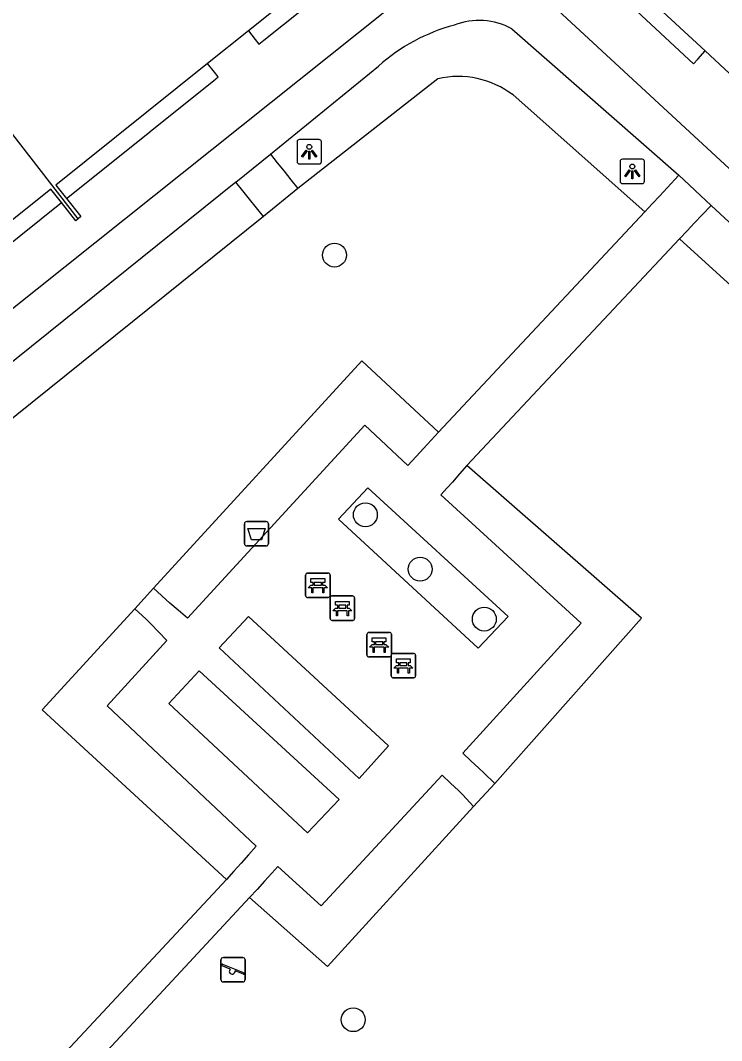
# Model space of a CAD drawing. Extents: x 159040 to 160094, y 381214 to 382518.
# Drawn here: x 159711.7 to 159740.4, y 381820.24 to 381862.01 of the extents above; entities that cross this region are included whole.
import ezdxf

# ---------------------------------------------------------------- set-up
doc = ezdxf.new("R2010")
doc.units = 0
for name, color, linetype in [('IMGEO_Afvalbak', 7, 'Continuous'), ('IMGEO_Bank', 7, 'Continuous'), ('IMGEO_Boom', 7, 'Continuous'), ('IMGEO_Haag', 7, 'Continuous'), ('IMGEO_Lichtpunt', 7, 'Continuous'), ('IMGEO_Pand', 7, 'Continuous'), ('IMGEO_Pand_overbouw', 7, 'Continuous'), ('IMGEO_Speelvoorziening', 7, 'Continuous'), ('IMGEO_Voetpad_gesloten', 7, 'Continuous'), ('IMGEO_Voetpad_open', 7, 'Continuous')]:
    doc.layers.add(name, color=color, linetype=linetype)

msp = doc.modelspace()

# ---------------------------------------------------------------- linework, layer by layer
at = {"layer": 'IMGEO_Afvalbak'}
for p, q in [((159720.866, 381840.593), (159720.866, 381841.393)), ((159720.866, 381841.393), (159720.866, 381840.593)), ((159720.966, 381841.493), (159721.756, 381841.493)), ((159721.756, 381841.493), (159720.966, 381841.493)), ((159721.856, 381841.393), (159721.856, 381840.593)), ((159721.856, 381840.593), (159721.856, 381841.393)), ((159721.756, 381840.493), (159720.966, 381840.493)), ((159720.966, 381840.493), (159721.756, 381840.493))]:
    msp.add_line(p, q, dxfattribs=at)
msp.add_lwpolyline([(159721.009, 381841.207), (159721.713, 381841.207), (159721.564, 381840.737), (159721.158, 381840.737), (159721.009, 381841.207)], dxfattribs=at)
for centre, start, end in [((159720.966, 381841.393), 90, 180), ((159720.966, 381841.393), 90, 180), ((159721.756, 381841.393), 0, 90), ((159721.756, 381841.393), 360, 90), ((159720.966, 381840.593), 180, 270), ((159720.966, 381840.593), 180, 270), ((159721.756, 381840.593), 270, 0), ((159721.756, 381840.593), 270, 0)]:
    msp.add_arc(centre, 0.1, start, end, dxfattribs=at)
at = {"layer": 'IMGEO_Bank'}
for p, q in [((159723.376, 381838.457), (159723.376, 381839.298)), ((159723.376, 381839.298), (159723.376, 381838.457)), ((159723.451, 381839.382), (159724.292, 381839.382)), ((159724.292, 381839.382), (159723.451, 381839.382)), ((159724.376, 381839.307), (159724.376, 381838.466)), ((159724.376, 381838.466), (159724.376, 381839.307)), ((159724.073, 381838.78), (159723.68, 381838.78)), ((159723.685, 381838.888), (159723.685, 381838.994)), ((159723.729, 381838.994), (159723.729, 381838.888)), ((159724.017, 381839), (159723.735, 381839)), ((159723.735, 381838.882), (159724.017, 381838.882)), ((159724.023, 381838.888), (159724.023, 381838.994)), ((159724.067, 381838.994), (159724.067, 381838.888)), ((159724.301, 381838.382), (159723.46, 381838.382)), ((159723.46, 381838.382), (159724.301, 381838.382)), ((159724.378, 381837.518), (159724.378, 381838.359)), ((159724.378, 381838.359), (159724.378, 381837.518)), ((159724.453, 381838.443), (159725.294, 381838.443)), ((159725.294, 381838.443), (159724.453, 381838.443)), ((159725.378, 381838.368), (159725.378, 381837.527)), ((159725.378, 381837.527), (159725.378, 381838.368)), ((159725.075, 381837.841), (159724.682, 381837.841)), ((159724.687, 381837.949), (159724.687, 381838.055)), ((159724.731, 381838.055), (159724.731, 381837.949)), ((159725.019, 381838.061), (159724.737, 381838.061)), ((159724.737, 381837.943), (159725.019, 381837.943)), ((159725.025, 381837.949), (159725.025, 381838.055)), ((159725.069, 381838.055), (159725.069, 381837.949)), ((159725.303, 381837.443), (159724.462, 381837.443)), ((159724.462, 381837.443), (159725.303, 381837.443)), ((159725.885, 381836.025), (159725.885, 381836.866)), ((159725.885, 381836.866), (159725.885, 381836.025)), ((159725.96, 381836.95), (159726.801, 381836.95)), ((159726.801, 381836.95), (159725.96, 381836.95)), ((159726.194, 381836.456), (159726.194, 381836.562)), ((159726.238, 381836.562), (159726.238, 381836.456)), ((159726.526, 381836.568), (159726.244, 381836.568)), ((159726.532, 381836.456), (159726.532, 381836.562)), ((159726.576, 381836.562), (159726.576, 381836.456)), ((159726.885, 381836.875), (159726.885, 381836.034)), ((159726.885, 381836.034), (159726.885, 381836.875)), ((159726.582, 381836.348), (159726.189, 381836.348)), ((159726.244, 381836.45), (159726.526, 381836.45)), ((159726.81, 381835.95), (159725.969, 381835.95)), ((159725.969, 381835.95), (159726.81, 381835.95)), ((159726.876, 381835.168), (159726.876, 381836.009)), ((159726.876, 381836.009), (159726.876, 381835.168)), ((159726.951, 381836.093), (159727.792, 381836.093)), ((159727.792, 381836.093), (159726.951, 381836.093)), ((159727.185, 381835.599), (159727.185, 381835.705)), ((159727.229, 381835.705), (159727.229, 381835.599)), ((159727.517, 381835.711), (159727.235, 381835.711)), ((159727.523, 381835.599), (159727.523, 381835.705)), ((159727.567, 381835.705), (159727.567, 381835.599)), ((159727.876, 381836.018), (159727.876, 381835.177)), ((159727.876, 381835.177), (159727.876, 381836.018)), ((159727.573, 381835.491), (159727.18, 381835.491)), ((159727.235, 381835.593), (159727.517, 381835.593)), ((159727.801, 381835.093), (159726.96, 381835.093)), ((159726.96, 381835.093), (159727.801, 381835.093))]:
    msp.add_line(p, q, dxfattribs=at)
for points in [[(159723.679, 381839), (159723.593, 381839), (159723.593, 381839.161), (159724.156, 381839.161), (159724.156, 381839), (159724.073, 381839)], [(159723.623, 381838.78), (159723.481, 381838.78), (159723.593, 381838.882), (159723.679, 381838.882)], [(159723.673, 381838.773), (159723.673, 381838.566), (159723.63, 381838.566), (159723.63, 381838.773)], [(159724.073, 381838.882), (159724.156, 381838.882), (159724.268, 381838.78), (159724.129, 381838.78)], [(159724.123, 381838.773), (159724.123, 381838.566), (159724.079, 381838.566), (159724.079, 381838.773)], [(159724.681, 381838.061), (159724.595, 381838.061), (159724.595, 381838.222), (159725.158, 381838.222), (159725.158, 381838.061), (159725.075, 381838.061)], [(159724.625, 381837.841), (159724.483, 381837.841), (159724.595, 381837.943), (159724.681, 381837.943)], [(159724.675, 381837.834), (159724.675, 381837.627), (159724.632, 381837.627), (159724.632, 381837.834)], [(159725.075, 381837.943), (159725.158, 381837.943), (159725.27, 381837.841), (159725.131, 381837.841)], [(159725.125, 381837.834), (159725.125, 381837.627), (159725.081, 381837.627), (159725.081, 381837.834)], [(159726.188, 381836.568), (159726.102, 381836.568), (159726.102, 381836.729), (159726.665, 381836.729), (159726.665, 381836.568), (159726.582, 381836.568)], [(159726.132, 381836.348), (159725.99, 381836.348), (159726.102, 381836.45), (159726.188, 381836.45)], [(159726.182, 381836.341), (159726.182, 381836.134), (159726.139, 381836.134), (159726.139, 381836.341)], [(159726.582, 381836.45), (159726.665, 381836.45), (159726.777, 381836.348), (159726.638, 381836.348)], [(159726.632, 381836.341), (159726.632, 381836.134), (159726.588, 381836.134), (159726.588, 381836.341)], [(159727.179, 381835.711), (159727.093, 381835.711), (159727.093, 381835.872), (159727.656, 381835.872), (159727.656, 381835.711), (159727.573, 381835.711)], [(159727.123, 381835.491), (159726.981, 381835.491), (159727.093, 381835.593), (159727.179, 381835.593)], [(159727.173, 381835.484), (159727.173, 381835.277), (159727.13, 381835.277), (159727.13, 381835.484)], [(159727.573, 381835.593), (159727.656, 381835.593), (159727.768, 381835.491), (159727.629, 381835.491)], [(159727.623, 381835.484), (159727.623, 381835.277), (159727.579, 381835.277), (159727.579, 381835.484)]]:
    msp.add_lwpolyline(points, dxfattribs=at)
for centre, radius, start, end in [((159723.454, 381839.304), 0.0779, 92.4484, 184.2845), ((159723.454, 381839.304), 0.0779, 92.4484, 184.2845), ((159724.298, 381839.304), 0.0779, 2.4484, 94.2845), ((159724.298, 381839.304), 0.0779, 2.4484, 94.2845), ((159723.623, 381838.773), 0.00671, 2.8957, 87.1043), ((159723.68, 381838.773), 0.00671, 92.8957, 177.1043), ((159723.678, 381838.993), 0.00671, 2.8957, 87.1043), ((159723.678, 381838.889), 0.00671, 272.8957, 357.1043), ((159723.735, 381838.993), 0.00671, 92.8957, 177.1043), ((159723.735, 381838.889), 0.00671, 182.8957, 267.1043), ((159724.017, 381838.993), 0.00671, 2.8957, 87.1043), ((159724.017, 381838.889), 0.00671, 272.8957, 357.1043), ((159724.074, 381838.993), 0.00671, 92.8957, 177.1043), ((159724.074, 381838.889), 0.00671, 182.8957, 267.1043), ((159724.072, 381838.773), 0.00671, 2.8957, 87.1043), ((159724.129, 381838.773), 0.00671, 92.8957, 177.1043), ((159723.454, 381838.46), 0.0779, 182.4484, 274.2845), ((159723.454, 381838.46), 0.0779, 182.4484, 274.2845), ((159724.298, 381838.46), 0.0779, 272.4484, 4.2845), ((159724.298, 381838.46), 0.0779, 272.4484, 4.2845), ((159724.456, 381838.365), 0.0779, 92.4484, 184.2845), ((159724.456, 381838.365), 0.0779, 92.4484, 184.2845), ((159725.3, 381838.365), 0.0779, 2.4484, 94.2845), ((159725.3, 381838.365), 0.0779, 2.4484, 94.2845), ((159724.625, 381837.834), 0.00671, 2.8957, 87.1043), ((159724.682, 381837.834), 0.00671, 92.8957, 177.1043), ((159724.68, 381838.054), 0.00671, 2.8957, 87.1043), ((159724.68, 381837.95), 0.00671, 272.8957, 357.1043), ((159724.737, 381838.054), 0.00671, 92.8957, 177.1043), ((159724.737, 381837.95), 0.00671, 182.8957, 267.1043), ((159725.019, 381838.054), 0.00671, 2.8957, 87.1043), ((159725.019, 381837.95), 0.00671, 272.8957, 357.1043), ((159725.076, 381838.054), 0.00671, 92.8957, 177.1043), ((159725.076, 381837.95), 0.00671, 182.8957, 267.1043), ((159725.074, 381837.834), 0.00671, 2.8957, 87.1043), ((159725.131, 381837.834), 0.00671, 92.8957, 177.1043), ((159724.456, 381837.521), 0.0779, 182.4484, 274.2845), ((159724.456, 381837.521), 0.0779, 182.4484, 274.2845), ((159725.3, 381837.521), 0.0779, 272.4484, 4.2845), ((159725.3, 381837.521), 0.0779, 272.4484, 4.2845), ((159725.963, 381836.872), 0.0779, 92.4484, 184.2845), ((159725.963, 381836.872), 0.0779, 92.4484, 184.2845), ((159726.187, 381836.561), 0.00671, 2.8957, 87.1043), ((159726.244, 381836.561), 0.00671, 92.8957, 177.1043), ((159726.526, 381836.561), 0.00671, 2.8957, 87.1043), ((159726.583, 381836.561), 0.00671, 92.8957, 177.1043), ((159726.807, 381836.872), 0.0779, 2.4484, 94.2845), ((159726.807, 381836.872), 0.0779, 2.4484, 94.2845), ((159726.132, 381836.341), 0.00671, 2.8957, 87.1043), ((159726.189, 381836.341), 0.00671, 92.8957, 177.1043), ((159726.187, 381836.457), 0.00671, 272.8957, 357.1043), ((159726.244, 381836.457), 0.00671, 182.8957, 267.1043), ((159726.526, 381836.457), 0.00671, 272.8957, 357.1043), ((159726.583, 381836.457), 0.00671, 182.8957, 267.1043), ((159726.581, 381836.341), 0.00671, 2.8957, 87.1043), ((159726.638, 381836.341), 0.00671, 92.8957, 177.1043), ((159725.963, 381836.028), 0.0779, 182.4484, 274.2845), ((159725.963, 381836.028), 0.0779, 182.4484, 274.2845), ((159726.807, 381836.028), 0.0779, 272.4484, 4.2845), ((159726.807, 381836.028), 0.0779, 272.4484, 4.2845), ((159726.954, 381836.015), 0.0779, 92.4484, 184.2845), ((159726.954, 381836.015), 0.0779, 92.4484, 184.2845), ((159727.178, 381835.704), 0.00671, 2.8957, 87.1043), ((159727.235, 381835.704), 0.00671, 92.8957, 177.1043), ((159727.517, 381835.704), 0.00671, 2.8957, 87.1043), ((159727.574, 381835.704), 0.00671, 92.8957, 177.1043), ((159727.798, 381836.015), 0.0779, 2.4484, 94.2845), ((159727.798, 381836.015), 0.0779, 2.4484, 94.2845), ((159727.123, 381835.484), 0.00671, 2.8957, 87.1043), ((159727.18, 381835.484), 0.00671, 92.8957, 177.1043), ((159727.178, 381835.6), 0.00671, 272.8957, 357.1043), ((159727.235, 381835.6), 0.00671, 182.8957, 267.1043), ((159727.517, 381835.6), 0.00671, 272.8957, 357.1043), ((159727.574, 381835.6), 0.00671, 182.8957, 267.1043), ((159727.572, 381835.484), 0.00671, 2.8957, 87.1043), ((159727.629, 381835.484), 0.00671, 92.8957, 177.1043), ((159726.954, 381835.171), 0.0779, 182.4484, 274.2845), ((159726.954, 381835.171), 0.0779, 182.4484, 274.2845), ((159727.798, 381835.171), 0.0779, 272.4484, 4.2845), ((159727.798, 381835.171), 0.0779, 272.4484, 4.2845)]:
    msp.add_arc(centre, radius, start, end, dxfattribs=at)
at = {"layer": 'IMGEO_Boom'}
for centre in [(159724.559, 381852.402), (159725.82, 381841.768), (159728.062, 381839.542), (159730.69, 381837.496), (159725.325, 381821.091)]:
    msp.add_circle(centre, 0.489, dxfattribs=at)
at = {"layer": 'IMGEO_Haag'}
for points in [[(159728.789, 381859.623), (159723.052, 381855.126)], [(159737.259, 381854.169), (159731.867, 381858.96)], [(159721.644, 381853.983), (159708.82, 381843.677)], [(159747.445, 381845.099), (159738.679, 381853.069)], [(159728.817, 381845.153), (159725.671, 381848.076), (159717.152, 381838.764)], [(159731.122, 381830.768), (159737.127, 381837.54), (159729.979, 381843.783)], [(159716.377, 381837.917), (159712.593, 381833.781), (159720.134, 381826.834)], [(159721.08, 381826.099), (159724.271, 381823.264), (159730.253, 381829.816)]]:
    msp.add_lwpolyline(points, dxfattribs=at)
msp.add_arc((159729.613, 381855.973), 3.742, 52.9659, 102.7225, dxfattribs=at)
at = {"layer": 'IMGEO_Lichtpunt'}
for p, q in [((159723.024, 381857.037), (159723.024, 381856.23)), ((159723.024, 381857.037), (159723.024, 381856.23)), ((159723.926, 381857.132), (159723.118, 381857.132)), ((159723.926, 381857.132), (159723.118, 381857.132)), ((159724.02, 381856.23), (159724.02, 381857.037)), ((159724.02, 381856.23), (159724.02, 381857.037)), ((159736.251, 381856.234), (159736.251, 381855.427)), ((159736.251, 381856.234), (159736.251, 381855.427)), ((159737.153, 381856.329), (159736.345, 381856.329)), ((159737.153, 381856.329), (159736.345, 381856.329)), ((159737.247, 381855.427), (159737.247, 381856.234)), ((159737.247, 381855.427), (159737.247, 381856.234)), ((159723.118, 381856.136), (159723.926, 381856.136)), ((159723.118, 381856.136), (159723.926, 381856.136)), ((159736.345, 381855.333), (159737.153, 381855.333)), ((159736.345, 381855.333), (159737.153, 381855.333))]:
    msp.add_line(p, q, dxfattribs=at)
for points in [[(159723.398, 381856.701), (159723.437, 381856.673), (159723.249, 381856.411), (159723.211, 381856.438), (159723.398, 381856.701)], [(159723.5, 381856.653), (159723.547, 381856.653), (159723.547, 381856.331), (159723.5, 381856.331), (159723.5, 381856.653)], [(159723.61, 381856.673), (159723.648, 381856.7), (159723.835, 381856.438), (159723.796, 381856.41), (159723.61, 381856.673)], [(159736.625, 381855.898), (159736.664, 381855.87), (159736.476, 381855.608), (159736.438, 381855.635), (159736.625, 381855.898)], [(159736.727, 381855.85), (159736.774, 381855.85), (159736.774, 381855.528), (159736.727, 381855.528), (159736.727, 381855.85)], [(159736.837, 381855.87), (159736.875, 381855.897), (159737.062, 381855.635), (159737.023, 381855.607), (159736.837, 381855.87)]]:
    msp.add_lwpolyline(points, dxfattribs=at)
for centre in [(159723.523, 381856.835), (159736.75, 381856.032)]:
    msp.add_circle(centre, 0.0994, dxfattribs=at)
for centre, start, end in [((159723.118, 381857.037), 90, 180), ((159723.118, 381857.037), 90, 180), ((159723.926, 381857.037), 0, 90), ((159723.926, 381857.037), 0, 90), ((159723.118, 381856.23), 180, 270), ((159723.118, 381856.23), 180, 270), ((159723.926, 381856.23), 270, 0), ((159723.926, 381856.23), 270, 360), ((159736.345, 381856.234), 90, 180), ((159736.345, 381856.234), 90, 180), ((159737.153, 381856.234), 0, 90), ((159737.153, 381856.234), 0, 90), ((159736.345, 381855.427), 180, 270), ((159736.345, 381855.427), 180, 270), ((159737.153, 381855.427), 270, 0), ((159737.153, 381855.427), 270, 360)]:
    msp.add_arc(centre, 0.0946, start, end, dxfattribs=at)
at = {"layer": 'IMGEO_Pand'}
for points in [[(159728.339, 381865.566), (159728.215, 381865.467), (159727.738, 381866.065), (159727.31, 381866.603), (159721.033, 381861.58), (159719.36, 381860.242), (159713.145, 381855.268), (159713.585, 381854.718), (159714.179, 381853.975), (159714.07, 381853.886)], [(159746.128, 381852.609), (159746.021, 381852.706), (159746.661, 381853.402), (159747.133, 381853.915), (159741.314, 381859.296), (159739.73, 381860.76), (159733.823, 381866.222), (159733.35, 381865.71), (159732.844, 381865.16), (159732.735, 381865.256)], [(159714.07, 381853.886), (159707.762, 381862.012)], [(159714.07, 381853.886), (159713.971, 381853.805), (159713.378, 381854.553), (159712.946, 381855.097), (159706.749, 381850.14), (159705.078, 381848.804), (159698.849, 381843.822), (159699.289, 381843.279), (159699.891, 381842.534), (159699.779, 381842.44)]]:
    msp.add_lwpolyline(points, dxfattribs=at)
at = {"layer": 'IMGEO_Pand_overbouw'}
for points in [[(159727.738, 381866.065), (159727.31, 381866.603), (159721.033, 381861.58), (159721.31, 381861.235), (159721.466, 381861.04), (159721.663, 381861.197), (159724.148, 381863.189), (159724.349, 381863.35)], [(159733.35, 381865.71), (159736.553, 381862.743), (159736.733, 381862.581), (159739.067, 381860.416), (159739.259, 381860.238), (159739.429, 381860.421), (159739.73, 381860.76), (159733.823, 381866.222)], [(159719.36, 381860.242), (159713.145, 381855.268), (159713.585, 381854.718), (159716.91, 381857.382), (159717.089, 381857.525), (159719.606, 381859.54), (159719.799, 381859.695), (159719.643, 381859.89)], [(159713.378, 381854.553), (159712.946, 381855.097), (159706.749, 381850.14), (159707.031, 381849.79), (159707.187, 381849.594), (159707.381, 381849.749), (159709.845, 381851.723), (159710.041, 381851.879)]]:
    msp.add_lwpolyline(points, close=True, dxfattribs=at)
at = {"layer": 'IMGEO_Speelvoorziening'}
for p, q in [((159720.008, 381823.639), (159720.798, 381823.639)), ((159720.798, 381823.639), (159720.008, 381823.639)), ((159719.908, 381822.739), (159719.908, 381823.539)), ((159719.908, 381823.539), (159719.908, 381822.739)), ((159720.291, 381823.167), (159719.952, 381823.304)), ((159719.977, 381823.364), (159720.853, 381823.011)), ((159720.898, 381823.539), (159720.898, 381822.739)), ((159720.898, 381822.739), (159720.898, 381823.539)), ((159720.829, 381822.951), (159720.489, 381823.088)), ((159720.798, 381822.639), (159720.008, 381822.639)), ((159720.008, 381822.639), (159720.798, 381822.639))]:
    msp.add_line(p, q, dxfattribs=at)
for centre, radius, start, end in [((159720.008, 381823.539), 0.1, 90, 180), ((159720.008, 381823.539), 0.1, 90, 180), ((159720.798, 381823.539), 0.1, 0, 90), ((159720.798, 381823.539), 0.1, 360, 90), ((159719.965, 381823.334), 0.0327, 68.078, 248.078), ((159720.37, 381823.077), 0.12, 130.9928, 5.1632), ((159720.841, 381822.981), 0.0327, 248.078, 68.078), ((159720.008, 381822.739), 0.1, 180, 270), ((159720.008, 381822.739), 0.1, 180, 270), ((159720.798, 381822.739), 0.1, 270, 0), ((159720.798, 381822.739), 0.1, 270, 0)]:
    msp.add_arc(centre, radius, start, end, dxfattribs=at)
at = {"layer": 'IMGEO_Voetpad_gesloten'}
for points in [[(159759.91, 381838.199), (159731.741, 381864.255), (159729.111, 381864.371), (159711.176, 381850.04), (159696.84, 381838.731), (159696.855, 381838.62), (159689.775, 381833.087), (159686.085, 381829.985)], [(159731.817, 381861.664), (159738.654, 381855.678)], [(159721.941, 381856.534), (159726.356, 381860.144)], [(159720.515, 381855.386), (159721.941, 381856.534)], [(159720.515, 381855.386), (159707.672, 381845.07)], [(159739.973, 381854.436), (159738.654, 381855.678)], [(159748.636, 381846.407), (159739.973, 381854.436)]]:
    msp.add_lwpolyline(points, dxfattribs=at)
for centre, radius, start, end in [((159731.503, 381854.329), 7.766, 105.2318, 131.5126), ((159730.471, 381859.231), 2.781, 61.0587, 111.2615)]:
    msp.add_arc(centre, radius, start, end, dxfattribs=at)
at = {"layer": 'IMGEO_Voetpad_open'}
for points in [[(159721.941, 381856.534), (159722.216, 381856.186), (159722.494, 381855.833), (159722.773, 381855.479), (159723.052, 381855.126)], [(159721.644, 381853.983), (159721.363, 381854.334), (159721.081, 381854.685), (159720.798, 381855.035), (159720.515, 381855.386)], [(159738.654, 381855.678), (159738.176, 381855.161), (159737.87, 381854.83), (159737.565, 381854.5), (159737.259, 381854.169)], [(159723.052, 381855.126), (159721.644, 381853.983)], [(159737.259, 381854.169), (159728.817, 381845.153)], [(159738.679, 381853.069), (159738.988, 381853.396), (159739.298, 381853.723), (159739.607, 381854.05), (159739.973, 381854.436)], [(159729.979, 381843.783), (159738.679, 381853.069)], [(159728.817, 381845.153), (159728.513, 381844.822), (159728.209, 381844.49), (159727.904, 381844.159), (159727.558, 381843.782), (159725.797, 381845.434), (159718.537, 381837.53), (159718.154, 381837.859), (159717.812, 381838.152), (159717.152, 381838.764)], [(159729.979, 381843.783), (159729.68, 381843.446), (159729.382, 381843.109), (159729.165, 381842.865), (159728.914, 381842.582), (159734.657, 381837.323), (159729.806, 381832.002), (159730.139, 381831.696), (159730.471, 381831.391), (159730.675, 381831.204), (159731.122, 381830.768)], [(159731.664, 381837.601), (159730.434, 381836.3), (159724.719, 381841.591), (159725.923, 381842.871), (159731.664, 381837.601)], [(159717.152, 381838.764), (159716.377, 381837.917)], [(159716.377, 381837.917), (159716.853, 381837.487), (159717.034, 381837.302), (159717.348, 381836.979), (159717.696, 381836.622), (159715.253, 381833.938), (159721.349, 381828.197), (159721.032, 381827.842), (159720.733, 381827.506), (159720.433, 381827.17), (159720.134, 381826.834)], [(159726.761, 381832.302), (159725.562, 381830.972), (159719.838, 381836.318), (159721.043, 381837.604), (159726.761, 381832.302)], [(159724.749, 381830.102), (159723.457, 381828.739), (159717.769, 381834.044), (159719.02, 381835.378), (159724.749, 381830.102)], [(159730.253, 381829.816), (159729.815, 381830.3), (159729.633, 381830.473), (159729.307, 381830.783), (159728.964, 381831.109), (159724.006, 381825.75), (159722.242, 381827.364), (159721.993, 381827.093), (159721.689, 381826.762), (159721.385, 381826.43), (159721.08, 381826.099)], [(159730.253, 381829.816), (159731.122, 381830.768)], [(159720.134, 381826.834), (159711.13, 381817.175)], [(159712.089, 381816.404), (159721.08, 381826.099)]]:
    msp.add_lwpolyline(points, dxfattribs=at)

doc.saveas('drawing.dxf')
